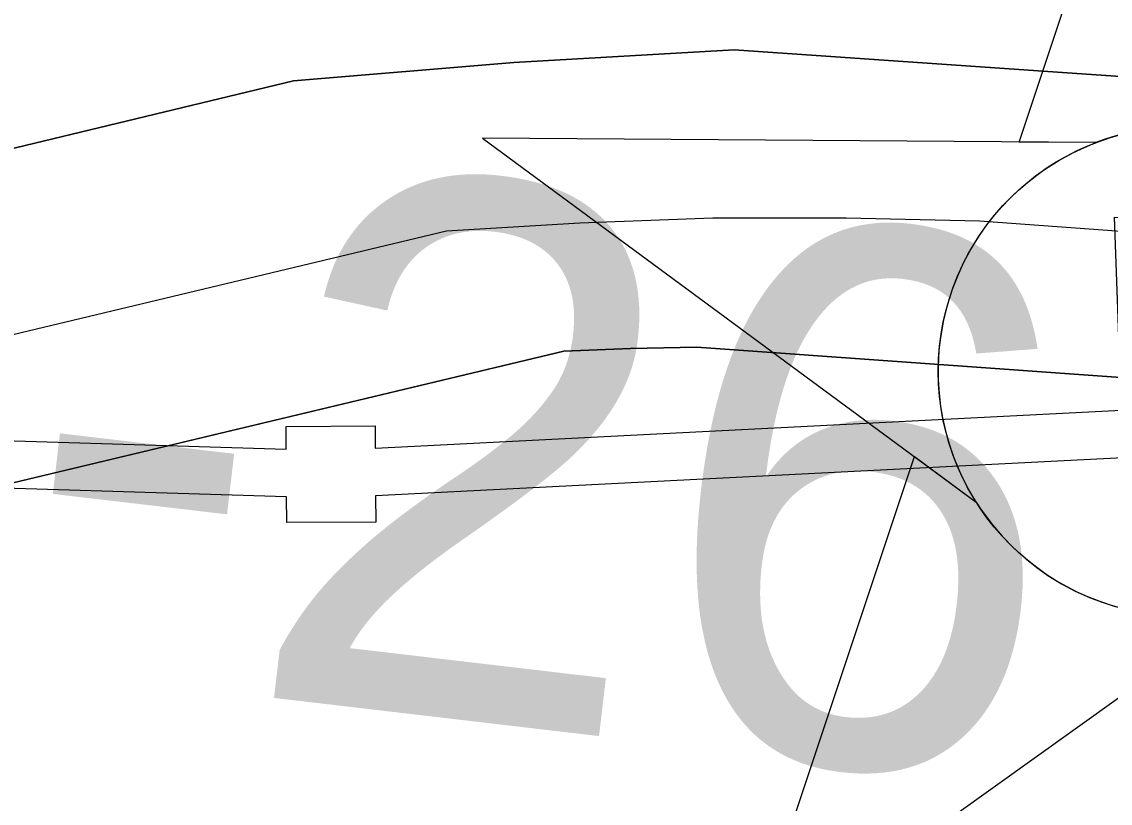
# Model space of a CAD drawing. Extents: x 3329332 to 3367211, y 631066 to 656469.
# Drawn here: x 3336893.9 to 3337029.7, y 648380.5 to 648477.9 of the extents above; entities that cross this region are included whole.
import ezdxf

# ---------------------------------------------------------------- set-up
doc = ezdxf.new("R2010")
doc.units = 0
for name, color, linetype in [('V-CHAN-DOCK', 7, 'Continuous'), ('V-CHAN-NAID', 7, 'Continuous'), ('V-RIVR-EDGE', 7, 'Continuous'), ('V-RIVR-RANG', 7, 'Continuous'), ('V-TOPO-DPTH', 7, 'Continuous'), ('V-TOPO-MINR', 7, 'Continuous')]:
    doc.layers.add(name, color=color, linetype=linetype)

msp = doc.modelspace()

# ---------------------------------------------------------------- linework, layer by layer
at = {"layer": 'V-CHAN-DOCK'}
for points in [[(3336723.977, 648432.223), (3336788.44, 648423.29), (3336788.426, 648425.4940000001), (3336799.536, 648425.563), (3336799.555, 648422.77), (3336866.9790000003, 648426.0160000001), (3336866.9560000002, 648429.272), (3336878.069, 648429.344), (3336878.089, 648426.108), (3336926.914, 648424.631), (3336926.895, 648427.46), (3336938.008, 648427.531), (3336938.024, 648424.752), (3337031.079, 648429.4890000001), (3337030.2090000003, 648453.563), (3337056.829, 648453.512), (3337057.244, 648461.616), (3337081.923, 648461.459), (3337219.341, 648799.856)], [(3337182.682, 648419.677), (3337093.469, 648414.656), (3337093.762, 648409.058), (3337031.886, 648407.152), (3337031.292, 648423.554), (3336938.063, 648418.809), (3336938.083, 648415.53), (3336926.973, 648415.46), (3336926.953, 648418.6900000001), (3336878.126, 648420.167), (3336878.145, 648417.343), (3336867.034, 648417.273), (3336867.0160000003, 648420.0700000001), (3336799.594, 648416.826), (3336799.614, 648413.564), (3336788.504, 648413.492), (3336788.477, 648417.289), (3336724.014, 648426.225), (3336724.029, 648424.04), (3336712.918, 648423.97)]]:
    msp.add_lwpolyline(points, dxfattribs=at)
at = {"layer": 'V-CHAN-NAID'}
for points in [[(3337027.897, 648462.8720000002), (3337018.31, 648462.9400000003), (3337039.436, 648526.4240000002), (3337059.66, 648462.6470000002), (3337050.073, 648462.7150000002), (3337048.4960000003, 648463.2930000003), (3337046.401, 648463.9130000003), (3337044.361, 648464.3640000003), (3337042.325, 648464.6720000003), (3337041.1580000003, 648464.7860000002), (3337039.6240000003, 648464.8670000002), (3337037.9020000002, 648464.8650000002), (3337036.532, 648464.7950000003), (3337034.626, 648464.5940000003), (3337033.2600000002, 648464.3750000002), (3337031.4760000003, 648463.9910000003), (3337029.946, 648463.5710000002), (3337028.914, 648463.2400000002)], [(3337027.897, 648462.8720000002), (3336951.406, 648463.4140000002), (3337012.971, 648418.0150000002), (3337011.858, 648419.9240000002), (3337011.048, 648421.5520000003), (3337010.223, 648423.5200000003), (3337009.5270000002, 648425.5740000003), (3337009.162, 648426.8970000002), (3337008.801, 648428.5230000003), (3337008.557, 648429.9680000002), (3337008.369, 648431.5660000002), (3337008.2600000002, 648433.3020000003), (3337008.248, 648434.8830000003), (3337008.355, 648436.9570000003), (3337008.538, 648438.5750000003), (3337008.93, 648440.7780000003), (3337009.411, 648442.7010000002), (3337010.014, 648444.5880000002), (3337010.669, 648446.2670000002), (3337011.396, 648447.8550000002), (3337012.21, 648449.3900000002), (3337013.271, 648451.1270000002), (3337014.302, 648452.5970000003), (3337015.302, 648453.8660000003), (3337016.304, 648455.0120000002), (3337017.613, 648456.3490000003), (3337018.664, 648457.3140000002), (3337020.381, 648458.7110000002), (3337021.593, 648459.5810000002), (3337023.2800000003, 648460.6510000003), (3337025.011, 648461.5960000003), (3337026.457, 648462.2800000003)], [(3337046.3310000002, 648404.7440000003), (3336984.128, 648360.2220000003), (3337005.254, 648423.7050000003), (3337012.971, 648418.0150000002), (3337013.606, 648417.0510000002), (3337014.989, 648415.1920000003), (3337016.202, 648413.7760000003), (3337017.668, 648412.2730000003), (3337019.057, 648411.0220000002), (3337020.511, 648409.8660000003), (3337021.914, 648408.8790000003), (3337023.592, 648407.8430000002), (3337025.306, 648406.9320000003), (3337027.097, 648406.1210000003), (3337028.543, 648405.5650000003), (3337030.171, 648405.0360000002), (3337032.397, 648404.4720000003), (3337033.929, 648404.1850000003), (3337035.954, 648403.9280000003), (3337037.491, 648403.8240000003), (3337039.352, 648403.8020000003), (3337041.041, 648403.8800000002), (3337042.751, 648404.0560000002), (3337044.653, 648404.3670000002)]]:
    msp.add_lwpolyline(points, close=True, dxfattribs=at)
msp.add_circle((3337038.782746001, 648434.3372683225), 30.540600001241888, dxfattribs=at)
at = {"layer": 'V-RIVR-EDGE'}
msp.add_spline([(3343636.8271070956, 646843.3989800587), (3343622.1108212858, 646851.5792317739), (3343608.9428611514, 646858.5922459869), (3343596.5399541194, 646861.3375356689), (3343585.2946953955, 646861.7531449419), (3343568.24393458, 646866.8367453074), (3343554.697763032, 646877.7287245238), (3343538.057816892, 646892.1185805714), (3343529.147033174, 646895.6308411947), (3343519.467360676, 646901.8596239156), (3343506.6900779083, 646910.0350810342), (3343488.8790585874, 646921.325408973), (3343476.1027347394, 646929.8886666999), (3343464.099135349, 646937.2866047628), (3343456.7481843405, 646944.2852351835), (3343449.7850339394, 646951.2829066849), (3343444.7484206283, 646953.23437568), (3343437.386921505, 646955.9671994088), (3343424.9830555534, 646958.3246884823), (3343409.480620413, 646962.2410513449), (3343396.697584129, 646968.089704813), (3343383.5277061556, 646974.3271178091), (3343375.7774475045, 646976.6730998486), (3343358.7228510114, 646980.205497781), (3343342.4448146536, 646984.1237784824), (3343324.996664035, 646985.3303316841), (3343315.3045255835, 646986.5177064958), (3343304.843498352, 646990.4216034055), (3343288.9638107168, 646998.60473188), (3343275.4109267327, 647006.7821068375), (3343264.954694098, 647012.6250067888), (3343248.681452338, 647018.4822905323), (3343233.954618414, 647022.3967355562), (3343209.925364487, 647028.2731976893), (3343162.260410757, 647042.3519666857), (3343147.918500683, 647045.1020509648), (3343128.926818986, 647049.4148447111), (3343116.5229530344, 647051.7723337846), (3343106.4526031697, 647056.8386736), (3343102.5793916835, 647058.7872658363), (3343086.688197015, 647062.3167870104), (3343081.258988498, 647062.3302118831), (3343073.506812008, 647063.9005927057), (3343064.593151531, 647066.249451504), (3343053.7481593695, 647071.7055097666), (3343047.940739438, 647075.5978996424), (3343041.7426421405, 647078.3278466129), (3343029.344529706, 647083.0121393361), (3343020.0488221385, 647087.6887607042), (3343006.4940203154, 647095.090534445), (3342971.6236099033, 647107.974257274), (3342951.4790744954, 647116.5557344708), (3342937.1515482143, 647125.1228278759), (3342928.2455590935, 647130.5740915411), (3342903.0586568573, 647138.7802340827), (3342877.487789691, 647148.5385379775), (3342858.8954156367, 647157.5039801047), (3342849.609297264, 647166.0586075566), (3342844.19159578, 647170.7256397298), (3342831.7934833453, 647175.4099324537), (3342823.655424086, 647177.7568734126), (3342803.887182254, 647181.6837843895), (3342796.52568313, 647184.4166081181), (3342787.2309344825, 647189.4810300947), (3342775.609382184, 647194.5512055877), (3342758.944504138, 647198.858245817), (3342732.97337041, 647203.5761007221), (3342721.3451056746, 647205.9316719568), (3342697.703652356, 647211.8071751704), (3342663.989931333, 647221.973416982), (3342635.705418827, 647232.1262339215), (3342620.593661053, 647237.2050396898), (3342601.9840264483, 647239.1900708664), (3342563.6166981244, 647249.3678197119), (3342526.798654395, 647258.7661316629), (3342490.762924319, 647270.8771300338), (3342457.056874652, 647284.1457767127), (3342444.661638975, 647289.9934712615), (3342438.029712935, 647274.1099479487), (3342415.16769651, 647281.5347357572), (3342391.925550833, 647292.0628873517), (3342329.1699355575, 647319.7520755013), (3342295.0780031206, 647333.7972823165), (3342283.068650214, 647338.8684167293), (3342254.791809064, 647352.1236385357), (3342236.19751717, 647360.3134794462), (3342218.3759497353, 647367.3380006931), (3342205.204153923, 647372.7998124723), (3342191.64743426, 647379.4259849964), (3342179.2579521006, 647387.6004831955), (3342172.2852125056, 647390.720148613), (3342149.820585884, 647402.0219835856), (3342116.8997266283, 647419.1667185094), (3342096.3664316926, 647427.3613540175), (3342074.6726116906, 647436.7222681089), (3342056.4594079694, 647442.1965458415), (3342048.7110671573, 647445.3181290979), (3342046.3909759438, 647448.0384868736), (3342044.4577264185, 647450.3700851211), (3342038.2586702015, 647452.712231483), (3342007.6463951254, 647462.4830013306), (3341964.2482070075, 647476.9390228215), (3341952.242689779, 647483.5613596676), (3341946.042674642, 647485.5157054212), (3341937.125178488, 647486.313361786), (3341928.594524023, 647486.7222586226), (3341922.397385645, 647489.8400062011), (3341906.513862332, 647496.4719322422), (3341894.505468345, 647501.9308672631), (3341878.2379801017, 647510.1149546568), (3341870.0932084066, 647509.7472913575), (3341856.9137412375, 647512.1066982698), (3341848.000080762, 647514.4555570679), (3341827.073231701, 647520.324347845), (3341821.2638939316, 647523.4411365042), (3341814.6789549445, 647526.5598430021), (3341810.025347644, 647526.571350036), (3341806.5332243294, 647525.8043790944), (3341795.289883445, 647526.9955895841), (3341774.7450814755, 647530.5366177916), (3341748.7854547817, 647539.9080799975), (3341739.1000287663, 647543.8100590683), (3341723.2049984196, 647545.7883778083), (3341703.4377155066, 647550.1030893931), (3341688.708963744, 647553.2419331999), (3341675.143613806, 647556.3779002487), (3341665.0684693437, 647559.505237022), (3341655.7785152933, 647566.5086620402), (3341650.35985489, 647570.787893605), (3341641.0583938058, 647573.1377113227), (3341619.3521078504, 647577.4572175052), (3341603.0731125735, 647580.9876975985), (3341588.7244900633, 647581.0231776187), (3341577.8641551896, 647580.2744261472), (3341570.499779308, 647581.843848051), (3341563.913881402, 647584.5747539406), (3341550.35620282, 647590.8131258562), (3341537.182489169, 647595.4993364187), (3341511.9936690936, 647602.9298777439), (3341494.1644303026, 647606.8519941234), (3341474.01126462, 647611.9432658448), (3341452.3126500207, 647619.3651768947), (3341435.647771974, 647623.672217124), (3341426.7293169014, 647624.0820728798), (3341409.6747204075, 647627.6144708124), (3341399.593822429, 647628.4150039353), (3341382.156219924, 647633.887363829), (3341364.3346524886, 647640.9118850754), (3341355.4209920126, 647643.2607438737), (3341344.179568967, 647645.2275555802), (3341336.034797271, 647644.8598922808), (3341320.5266086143, 647646.449451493), (3341290.677468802, 647651.176895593), (3341274.0145085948, 647656.2595370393), (3341268.5862589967, 647656.6607625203), (3341256.951281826, 647656.301729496), (3341232.5255970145, 647658.6889450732), (3341211.979836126, 647661.842172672), (3341186.0144559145, 647668.8868312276), (3341159.6564804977, 647673.9934456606), (3341146.4731776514, 647674.8016501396), (3341117.007043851, 647677.589132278), (3341103.433063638, 647677.2348938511), (3341097.616054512, 647677.2492776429), (3341091.8028810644, 647678.8148638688), (3341087.9296695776, 647680.7634561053), (3341085.2198599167, 647682.7091715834), (3341079.7954459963, 647684.661599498), (3341055.366884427, 647685.8854132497), (3341036.3684902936, 647687.4836027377), (3341024.7306363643, 647685.9611678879), (3341011.1547383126, 647684.8313282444), (3340999.5255146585, 647686.7990988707), (3340985.1855224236, 647690.3247843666), (3340953.8005228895, 647701.2608738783), (3340935.5930726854, 647709.0619552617), (3340923.584678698, 647714.5208902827), (3340917.0016575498, 647718.4151979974), (3340910.7968478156, 647718.4305407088), (3340908.0793667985, 647717.2738513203), (3340903.8135601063, 647717.2843994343), (3340894.5092222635, 647718.4708153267), (3340882.4893212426, 647719.2761430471), (3340860.789747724, 647726.3102534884), (3340855.75697009, 647729.812924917), (3340851.89047104, 647734.4761214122), (3340848.4060190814, 647736.811555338), (3340842.5909277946, 647737.6015403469), (3340826.314809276, 647742.2954222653), (3340811.5946877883, 647748.9244715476), (3340794.9432346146, 647758.6607202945), (3340781.396104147, 647769.1648989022), (3340774.827466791, 647778.8762157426), (3340770.949460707, 647778.8858049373), (3340766.3035247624, 647781.9997168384), (3340765.154506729, 647787.8196027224), (3340765.1631370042, 647791.3098081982), (3340761.6815618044, 647794.8086439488), (3340748.8985255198, 647800.6572974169), (3340736.8843780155, 647803.7894287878), (3340725.2589900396, 647807.3084018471), (3340719.4477344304, 647809.6495892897), (3340716.353959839, 647813.1474661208), (3340707.8348124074, 647818.2099702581), (3340686.534546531, 647829.8967290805), (3340660.9655972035, 647840.4306341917), (3340654.377781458, 647842.3859388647), (3340636.5533372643, 647848.2470582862), (3340626.477233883, 647850.986594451), (3340619.1090223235, 647851.0048139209), (3340608.2458106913, 647849.0926606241), (3340603.203443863, 647848.7173259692), (3340600.494593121, 647851.0508420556), (3340597.786701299, 647853.7721587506), (3340589.6467242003, 647855.343498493), (3340581.5086649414, 647857.6904394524), (3340569.1143881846, 647863.9259346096), (3340561.3708419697, 647868.9865209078), (3340557.892143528, 647873.6487584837), (3340534.6413675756, 647880.686704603), (3340500.541763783, 647891.6295065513), (3340470.702213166, 647900.2349567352), (3340445.522023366, 647911.1557035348), (3340419.5623966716, 647920.5271657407), (3340404.067632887, 647927.5459334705), (3340372.685510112, 647939.6454248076), (3340342.4696659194, 647952.9054412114), (3340306.057642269, 647969.6710058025), (3340282.828921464, 647985.6283659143), (3340275.0940055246, 647994.1791576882), (3340268.900702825, 647998.8481077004), (3340258.823640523, 648001.199843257), (3340240.223595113, 648007.0628805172), (3340208.8366777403, 648017.2233688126), (3340162.736351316, 648036.7275106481), (3340150.3468691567, 648044.9020088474), (3340132.923650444, 648056.1913778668), (3340120.1463676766, 648064.3668349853), (3340103.8769615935, 648071.7753211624), (3340062.4148997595, 648085.063146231), (3340020.562160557, 648097.1885283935), (3340008.159253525, 648099.9338180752), (3339970.575197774, 648113.2120539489), (3339931.446652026, 648129.2087297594), (3339889.974042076, 648138.2307481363), (3339851.5961656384, 648144.1426902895), (3339826.794187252, 648151.1844720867), (3339779.131151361, 648166.0388423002), (3339750.4607560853, 648176.9682193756), (3339726.4410913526, 648186.7226875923), (3339710.1716852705, 648194.1311737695), (3339698.5520508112, 648199.9769504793), (3339684.9905365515, 648204.6641199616), (3339657.470118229, 648210.1614117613), (3339640.4049736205, 648209.4280030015), (3339598.1414197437, 648212.2471294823), (3339566.358071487, 648218.9183712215), (3339519.0713291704, 648229.118175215), (3339492.7200661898, 648236.9393939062), (3339468.307806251, 648244.7558180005), (3339451.6400514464, 648247.899456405), (3339423.72320224, 648249.9075016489), (3339391.1489100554, 648250.3758514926), (3339356.2621980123, 648256.6669639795), (3339323.3125711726, 648262.1776806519), (3339267.0929899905, 648266.970331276), (3339191.493926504, 648276.0767345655), (3339142.6492693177, 648283.5657699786), (3339080.627062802, 648294.1898135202), (3339050.0051985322, 648300.0825772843), (3339012.788806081, 648305.2160414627), (3338936.4160592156, 648315.0999638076), (3338861.5935558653, 648324.5922498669), (3338841.0430003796, 648325.8064744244), (3338779.400923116, 648333.3271541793), (3338716.984203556, 648341.237552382), (3338619.6702238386, 648351.1732563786), (3338573.9260536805, 648357.879019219), (3338540.2008256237, 648363.3916537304), (3338502.213626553, 648370.4660387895), (3338454.128268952, 648371.3605460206), (3338406.04578811, 648373.4184550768), (3338372.6958947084, 648373.8887227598), (3338327.7215722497, 648378.2657641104), (3338302.9100046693, 648381.4295398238), (3338283.518056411, 648380.7018845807), (3338273.82495904, 648381.5014587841), (3338260.6522043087, 648386.5754699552), (3338248.6428514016, 648391.646604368), (3338238.5715426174, 648396.3251435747), (3338223.4501956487, 648397.5259432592), (3338149.397539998, 648404.6895078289), (3338106.754815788, 648410.9997987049), (3338090.4815740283, 648416.8570824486), (3338075.7662471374, 648425.4251347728), (3338068.017906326, 648428.5467180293), (3338061.041331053, 648430.1151810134), (3338050.188667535, 648432.4688344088), (3338042.0563617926, 648437.1425790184), (3338023.077146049, 648446.4967806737), (3338014.178828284, 648455.0504492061), (3338009.5482350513, 648464.3691708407), (3338008.012375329, 648470.5778162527), (3338005.6980376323, 648475.6249776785), (3338000.2832129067, 648481.4554116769), (3337993.311432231, 648484.962877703), (3337977.799407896, 648485.0012344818), (3337963.842421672, 648486.5869580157), (3337952.2227872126, 648492.4327347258), (3337934.79860958, 648503.3343031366), (3337924.3558018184, 648514.6064116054), (3337915.4689910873, 648527.8136874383), (3337906.963268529, 648538.3054000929), (3337897.6704377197, 648544.1454232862), (3337885.6534134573, 648546.1141528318), (3337868.6055294, 648552.3611550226), (3337833.747584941, 648570.2862857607), (3337831.4265348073, 648572.6188429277), (3337828.3413904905, 648579.6069252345), (3337825.256246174, 648586.595007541), (3337821.7775477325, 648591.257245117), (3337805.128012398, 648601.7690950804), (3337772.198522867, 648615.4236245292), (3337745.0716586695, 648623.2467610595), (3337725.3043757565, 648627.561472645), (3337697.3971157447, 648633.4475239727), (3337655.9264236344, 648643.2451435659), (3337633.050982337, 648645.2407228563), (3337587.683105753, 648647.2919194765), (3337530.6735395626, 648646.2694788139), (3337482.1965456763, 648645.6137425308), (3337469.4000845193, 648646.0331874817), (3337459.3258989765, 648649.5483248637), (3337449.6337605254, 648650.7356996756), (3337425.977923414, 648650.7941937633), (3337387.1921090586, 648648.5632820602), (3337346.0785321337, 648645.9503232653), (3337294.491462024, 648642.1998534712), (3337235.915350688, 648634.9764387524), (3337203.720228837, 648631.9536242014), (3337180.834239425, 648629.6833967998), (3337120.3162482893, 648621.3013748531), (3337079.5770471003, 648613.2582486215), (3337041.950798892, 648609.4732577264), (3337018.288249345, 648606.8171475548), (3336982.5914149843, 648599.1493559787), (3336951.5549003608, 648594.1846616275), (3336908.505197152, 648592.7398992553), (3336875.1648929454, 648597.088173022), (3336858.1045429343, 648598.2937673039), (3336851.1308444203, 648601.025632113), (3336844.931788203, 648603.367778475), (3336839.116696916, 648604.1577634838), (3336830.97288414, 648604.1779007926), (3336822.0457987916, 648601.0975510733), (3336811.5607985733, 648595.3064327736), (3336803.0243905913, 648593.38852596), (3336796.0430207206, 648593.017985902), (3336789.068363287, 648595.3620501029), (3336779.3743069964, 648595.773823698), (3336757.2572063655, 648590.787074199), (3336729.690759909, 648577.6699367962), (3336702.1377383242, 648569.9820079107), (3336685.851071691, 648570.4100831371), (3336673.8330885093, 648571.991012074), (3336663.7483548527, 648571.2403427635), (3336652.882266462, 648568.1647876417), (3336636.9603863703, 648559.2846893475), (3336627.2586587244, 648556.5940580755), (3336614.4593208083, 648555.8501012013), (3336584.9759264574, 648551.6571723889), (3336546.1862764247, 648547.8750582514), (3336510.1064360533, 648542.1472286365), (3336477.9017250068, 648535.2464080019), (3336448.4029879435, 648524.8486694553), (3336423.931274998, 648508.6214558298), (3336410.7115332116, 648494.6932371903), (3336400.5932373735, 648480.3695465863), (3336397.4630238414, 648469.1310002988), (3336394.711021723, 648454.0134890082), (3336388.0781367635, 648437.7421650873), (3336381.4500464, 648423.409844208), (3336375.9901524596, 648411.0136496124), (3336372.482686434, 648404.0418689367), (3336364.323530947, 648397.8571965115), (3336361.2134547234, 648394.762463), (3336359.6555398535, 648392.0516944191), (3336357.7011941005, 648385.8516792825), (3336351.0903642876, 648378.4997693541), (3336344.851033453, 648364.5542901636), (3336339.7981185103, 648359.9131488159), (3336331.2597926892, 648357.2196407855), (3336326.2116723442, 648354.5175024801), (3336319.2197543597, 648349.8811557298), (3336309.8904846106, 648340.9847558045), (3336302.5136427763, 648337.5127697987), (3336295.1348831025, 648333.2651825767), (3336286.9699740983, 648324.753706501), (3336280.3696924, 648321.6676032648), (3336267.1739236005, 648317.4343998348), (3336257.8667089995, 648317.457413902), (3336251.6618992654, 648317.4727566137), (3336242.352766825, 648316.7201694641), (3336231.4924319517, 648315.9714179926), (3336219.8584136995, 648316.0001855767), (3336194.6504152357, 648315.6747147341), (3336165.5749588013, 648319.6246397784), (3336148.122013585, 648318.8921899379), (3336131.0530332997, 648316.6075787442), (3336112.040255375, 648312.3887591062), (3336101.9488092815, 648308.9234855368), (3336086.414729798, 648300.0424283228), (3336075.546723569, 648296.1912719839), (3336060.4167463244, 648293.9018661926), (3336047.620285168, 648294.3213111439), (3336032.5056506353, 648298.2367150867), (3336021.6558638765, 648301.7537703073), (3336016.2304910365, 648303.3183976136), (3336006.536434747, 648303.7301712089), (3335978.6195855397, 648305.7382164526), (3335940.2158182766, 648301.1795421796), (3335891.725399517, 648295.0945973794), (3335848.668024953, 648290.5474301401), (3335790.1091741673, 648290.304426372), (3335753.2671574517, 648290.0077231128), (3335726.4993262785, 648286.1958824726), (3335694.691046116, 648282.7843083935), (3335674.8959545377, 648275.8528023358), (3335659.375299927, 648272.4009536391), (3335636.485474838, 648268.5795238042), (3335620.5808552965, 648266.6798364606), (3335591.8816924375, 648265.9751952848), (3335557.760033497, 648267.9985832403), (3335544.1870122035, 648268.0321454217), (3335523.2429025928, 648266.920525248), (3335504.6208020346, 648263.8641485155), (3335489.879584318, 648261.9615844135), (3335466.2323774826, 648265.5102839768), (3335442.1868219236, 648264.7941357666), (3335411.550573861, 648264.8698904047), (3335377.8042495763, 648261.8509115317), (3335309.145322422, 648254.6524287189), (3335266.481501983, 648252.4311062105), (3335243.9861899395, 648251.3233217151), (3335220.7162355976, 648250.6052556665), (3335202.4953605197, 648252.9771285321), (3335190.085741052, 648253.0078139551), (3335171.0777577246, 648250.7279973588), (3335140.040284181, 648245.3755023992), (3335097.7364556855, 648231.9070033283), (3335079.888997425, 648228.4609081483), (3335074.8475895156, 648228.4733741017), (3335068.641820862, 648228.100916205), (3335061.6614099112, 648228.1181767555), (3335052.348441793, 648225.8143871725), (3335042.2617902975, 648224.2881166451), (3335032.1655496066, 648218.883840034), (3335022.075062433, 648215.8063670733), (3335003.0651612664, 648212.7509492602), (3334965.832467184, 648211.2918030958), (3334950.711120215, 648212.4926027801), (3334915.8148189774, 648214.905709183), (3334852.211683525, 648213.5117695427), (3334793.257360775, 648210.1673198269), (3334744.7774901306, 648208.3481817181), (3334710.648159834, 648207.2691648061), (3334677.2905950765, 648204.6370276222), (3334638.509575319, 648204.3451189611), (3334608.649887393, 648204.8067563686), (3334566.769339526, 648205.6859208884), (3334543.1135024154, 648205.7444149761), (3334524.8839970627, 648204.6260823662), (3334499.6721629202, 648202.7494090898), (3334450.4205267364, 648202.4833912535), (3334410.477064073, 648202.5821599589), (3334380.228616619, 648202.6569556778), (3334353.8668055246, 648206.2123676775), (3334344.5576730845, 648205.4597805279), (3334325.5516075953, 648203.9555651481), (3334283.271752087, 648200.1820812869), (3334254.566835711, 648197.1506364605), (3334219.268350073, 648193.7476926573), (3334183.2000167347, 648192.6734703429), (3334158.3779010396, 648191.5714393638), (3334149.457528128, 648191.205693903), (3334137.0402373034, 648188.1339744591), (3334128.501911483, 648185.440466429), (3334111.044171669, 648182.7690135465), (3334081.563654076, 648179.7394865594), (3334057.1293389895, 648178.636496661), (3334040.8436312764, 648179.4523724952), (3334029.993844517, 648182.969427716), (3334019.911028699, 648182.9943596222), (3333987.3213938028, 648177.2578997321), (3333955.1224362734, 648172.6838827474), (3333933.013006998, 648170.799538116), (3333908.970328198, 648171.2467917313), (3333889.5831745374, 648172.4581395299), (3333868.256058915, 648173.2864813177), (3333818.617581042, 648173.4092230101), (3333772.0776723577, 648171.973090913), (3333733.678699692, 648169.3534196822), (3333687.913433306, 648167.5275691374), (3333647.9594225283, 648163.3605311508), (3333617.3135852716, 648159.5582797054), (3333590.539041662, 648153.0318348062), (3333562.604931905, 648148.059469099), (3333531.5645816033, 648141.5435723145), (3333511.0063547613, 648139.6553920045), (3333488.8978844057, 648138.1588479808), (3333475.711704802, 648137.8036506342), (3333461.743211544, 648134.7357668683), (3333439.4028820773, 648130.067855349)], degree=3, dxfattribs=at)
at = {"layer": 'V-TOPO-DPTH'}
for points in [[(3335212.9425310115, 648195.8910651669), (3335907.904999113, 648239.6758739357), (3335933.4311348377, 648241.4887770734), (3335958.932925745, 648243.5728878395), (3335984.398199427, 648246.0638100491), (3336009.839128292, 648248.825939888), (3336927.815536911, 648470.5854002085), (3336955.280466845, 648472.8535309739), (3336982.7720334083, 648474.4389676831), (3337919.727413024, 648409.4825739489)], [(3335212.9425310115, 648195.8910651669), (3335907.904999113, 648239.6758739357), (3335933.4311348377, 648241.4887770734), (3335958.932925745, 648243.5728878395), (3335984.398199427, 648246.0638100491), (3336009.839128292, 648248.825939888), (3336927.815536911, 648470.5854002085), (3336955.280466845, 648472.8535309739), (3336982.7720334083, 648474.4389676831), (3337919.727413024, 648409.4825739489)], [(3337960.645975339, 648366.7676333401), (3336978.1150619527, 648437.3655455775), (3336969.8345856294, 648437.2056710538), (3336961.5545102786, 648436.8559501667), (3335986.891319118, 648204.1119143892), (3335972.6480958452, 648202.2560522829), (3335958.3982936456, 648200.4533913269), (3335944.138623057, 648198.7305320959), (3335929.872373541, 648197.0608740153), (3335915.6087992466, 648195.371798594), (3335901.355369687, 648193.6036410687), (3335887.117157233, 648191.7168603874), (3335169.9632897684, 648106.1360422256)], [(3335169.9632897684, 648106.1360422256), (3335887.117157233, 648191.7168603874), (3335901.355369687, 648193.6036410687), (3335915.6087992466, 648195.371798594), (3335929.872373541, 648197.0608740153), (3335944.138623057, 648198.7305320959), (3335958.3982936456, 648200.4533913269), (3335972.6480958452, 648202.2560522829), (3335986.891319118, 648204.1119143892), (3336961.5545102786, 648436.8559501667), (3336969.8345856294, 648437.2056710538), (3336978.1150619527, 648437.3655455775), (3337960.645975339, 648366.7676333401)]]:
    msp.add_lwpolyline(points, dxfattribs=at)
at = {"layer": 'V-TOPO-MINR'}
for points in [[(3337919.727413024, 648409.4825739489), (3336982.7720334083, 648474.4389676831), (3336955.280466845, 648472.8535309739), (3336927.815536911, 648470.5854002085), (3336009.839128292, 648248.825939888), (3335984.398199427, 648246.0638100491), (3335958.932925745, 648243.5728878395), (3335933.4311348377, 648241.4887770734), (3335907.904999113, 648239.6758739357), (3335212.9425310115, 648195.8910651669)], [(3337937.56495484, 648386.6698406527), (3337013.3624604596, 648453.0603778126), (3336996.7374011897, 648453.4443934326), (3336980.1196383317, 648453.4335567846), (3336963.512820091, 648452.8304417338), (3336946.913298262, 648451.8324744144), (3336028.853156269, 648231.9964801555), (3335993.770001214, 648227.9274252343), (3335958.658593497, 648224.1352854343), (3335923.5048067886, 648220.7585183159), (3335888.322767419, 648217.6586663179), (3335697.9879357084, 648202.0218346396), (3335638.006520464, 648196.9397775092)], [(3337960.645975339, 648366.7676333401), (3336978.1150619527, 648437.3655455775), (3336969.8345856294, 648437.2056710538), (3336961.5545102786, 648436.8559501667), (3335986.891319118, 648204.1119143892), (3335972.6480958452, 648202.2560522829), (3335958.3982936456, 648200.4533913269), (3335944.138623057, 648198.7305320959), (3335929.872373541, 648197.0608740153), (3335915.6087992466, 648195.371798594), (3335901.355369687, 648193.6036410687), (3335887.117157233, 648191.7168603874), (3335169.9632897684, 648106.1360422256)]]:
    msp.add_lwpolyline(points, dxfattribs=at)

# ---------------------------------------------------------------- texts
at = {"layer": 'V-RIVR-RANG'}
msp.add_text('-26', height=67.00000000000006, rotation=353.30605555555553, dxfattribs=at).set_placement((3336891.282813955, 648397.5973983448))

doc.saveas('drawing.dxf')
